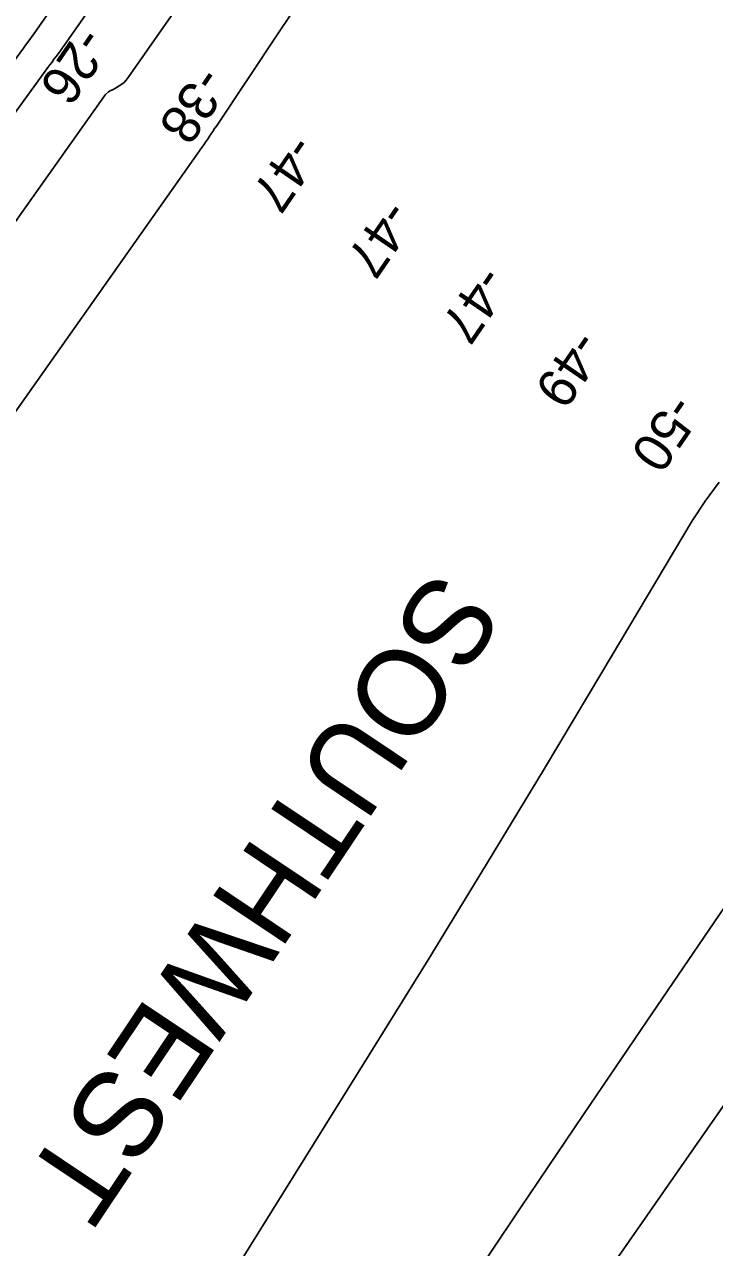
# Model space of a CAD drawing. Extents: x 3905714 to 3926767, y 183354 to 205755.
# Drawn here: x 3918432 to 3919029, y 195782 to 196842 of the extents above; entities that cross this region are included whole.
import ezdxf

# ---------------------------------------------------------------- set-up
doc = ezdxf.new("R2010")
doc.units = 0
for name, color, linetype in [('V-RIVR-IDEN', 7, 'Continuous'), ('V-RIVR-RANG', 7, 'Continuous'), ('V-TOPO-DPTH', 7, 'Continuous'), ('V-TOPO-MAJR', 7, 'Continuous'), ('V-TOPO-MINR', 7, 'Continuous')]:
    doc.layers.add(name, color=color, linetype=linetype)

msp = doc.modelspace()

# ---------------------------------------------------------------- linework, layer by layer
at = {"layer": 'V-TOPO-DPTH'}
for points in [[(3918705, 197165.5), (3918466.1, 196823.4), (3918464.4, 196821), (3918462.7, 196818.6), (3918460.9, 196816.2), (3918459.2, 196813.8), (3918457.4, 196811.5), (3918455.7, 196809.1), (3918453.9, 196806.7), (3918452.2, 196804.4), (3918329.1, 196634.8), (3918266.1, 196547.4), (3918203.5, 196459.8), (3918141.5, 196371.7), (3918079.9, 196283.4), (3917887.2, 196004.8)], [(3917887.2, 196004.8), (3918079.9, 196283.4), (3918141.5, 196371.7), (3918203.5, 196459.8), (3918266.1, 196547.4), (3918329.1, 196634.8), (3918452.2, 196804.4), (3918453.9, 196806.7), (3918455.7, 196809.1), (3918457.4, 196811.5), (3918459.2, 196813.8), (3918460.9, 196816.2), (3918462.7, 196818.6), (3918464.4, 196821), (3918466.1, 196823.4), (3918705, 197165.5)], [(3919775.7, 196926.7), (3919307.1, 196291.8), (3919298.3, 196279.8), (3919289.6, 196267.8), (3919281, 196255.7), (3919272.5, 196243.6), (3918899.1, 195707.1), (3918868.8, 195662.9), (3918838.7, 195618.6), (3918809.2, 195573.8), (3918779.9, 195528.9), (3918722.8, 195440), (3918722.4, 195439.3), (3918720, 195435.4), (3918719.6, 195434.8), (3918491.6, 195064.2), (3918443.1, 194986.6)], [(3919775.7, 196926.7), (3919307.1, 196291.8), (3919298.3, 196279.8), (3919289.6, 196267.8), (3919281, 196255.7), (3919272.5, 196243.6), (3918899.1, 195707.1), (3918868.8, 195662.9), (3918838.7, 195618.6), (3918809.2, 195573.8), (3918779.9, 195528.9), (3918722.8, 195440), (3918722.4, 195439.3), (3918720, 195435.4), (3918719.6, 195434.8), (3918491.6, 195064.2), (3918443.1, 194986.6)], [(3918605.6, 196916.1), (3918521.7, 196795.6), (3918520, 196793.5), (3918518.2, 196791.5), (3918516.1, 196789.9), (3918513.9, 196788.4), (3918510.6, 196786.5), (3918509.1, 196785.7), (3918506.1, 196784.1), (3918504.6, 196783.2), (3918502.1, 196781), (3918501, 196779.7), (3918443.8, 196698.8), (3918414.2, 196657)], [(3918605.6, 196916.1), (3918521.7, 196795.6), (3918520, 196793.5), (3918518.2, 196791.5), (3918516.1, 196789.9), (3918513.9, 196788.4), (3918510.6, 196786.5), (3918509.1, 196785.7), (3918506.1, 196784.1), (3918504.6, 196783.2), (3918502.1, 196781), (3918501, 196779.7), (3918443.8, 196698.8), (3918414.2, 196657)], [(3917510.1, 195173.4), (3917990.9, 195890.8), (3918002.4, 195907.8), (3918014, 195924.8), (3918025.7, 195941.7), (3918037.4, 195958.5), (3918081.9, 196021.7), (3918116, 196070), (3918150.1, 196118.4), (3918184.2, 196166.7), (3918218.3, 196215), (3918585.4, 196735.1), (3918587, 196737.4), (3918588.6, 196739.7), (3918590.2, 196742), (3918591.8, 196744.4), (3918593.3, 196746.7), (3918594.9, 196749), (3918596.4, 196751.4), (3918598, 196753.7), (3918651.7, 196834.5), (3918680.3, 196877.2)], [(3917510.1, 195173.4), (3917990.9, 195890.8), (3918002.4, 195907.8), (3918014, 195924.8), (3918025.7, 195941.7), (3918037.4, 195958.5), (3918081.9, 196021.7), (3918116, 196070), (3918150.1, 196118.4), (3918184.2, 196166.7), (3918218.3, 196215), (3918585.4, 196735.1), (3918587, 196737.4), (3918588.6, 196739.7), (3918590.2, 196742), (3918591.8, 196744.4), (3918593.3, 196746.7), (3918594.9, 196749), (3918596.4, 196751.4), (3918598, 196753.7), (3918651.7, 196834.5), (3918680.3, 196877.2)]]:
    msp.add_lwpolyline(points, dxfattribs=at)
at = {"layer": 'V-TOPO-MAJR'}
for points in [[(3918106.6, 194731.1), (3918360, 195084.2), (3918408.1, 195151.6), (3918455.9, 195219.3), (3918503.4, 195287.2), (3918550.7, 195355.3), (3918632, 195473.3), (3918638.4, 195482.5), (3918644.7, 195491.8), (3918650.9, 195501), (3918657.1, 195510.3), (3918752.8, 195654.4), (3918807, 195735.6), (3918861.3, 195816.8), (3918915.9, 195897.7), (3918970.7, 195978.5), (3919190.7, 196301.9), (3919198.8, 196313.5), (3919207, 196325.1), (3919215.4, 196336.6), (3919223.9, 196347.9), (3919557.5, 196785.3), (3919593.7, 196832.5), (3919630.1, 196879.6)], [(3919033.3, 196445.2), (3919021.1, 196428.8), (3919009.9, 196411.7), (3918931.8, 196280.5), (3918882.1, 196197.3), (3918831.9, 196114.3), (3918781.3, 196031.7), (3918730.3, 195949.2), (3918533.1, 195632.7), (3918518.8, 195610.4), (3918504.1, 195588.3), (3918488.7, 195566.6), (3918473, 195545.2), (3918361.3, 195397.3), (3918289.4, 195302), (3918217.6, 195206.8), (3918145.8, 195111.5), (3918074.1, 195016.2), (3917943.2, 194842)]]:
    msp.add_lwpolyline(points, dxfattribs=at)
at = {"layer": 'V-TOPO-MINR'}
for points in [[(3919012.7, 197653.7), (3919005, 197643.7), (3919003.2, 197641.3), (3919001.3, 197638.9), (3918998.6, 197635.2), (3918997.7, 197633.9), (3918931.5, 197538.2), (3918897.4, 197489.1), (3918863.4, 197440.1), (3918829.2, 197391), (3918795.1, 197342.1), (3918440.2, 196833.9), (3918438, 196830.7), (3918435.7, 196827.6), (3918434.5, 196826), (3918432.2, 196822.8), (3918431, 196821.2), (3918350.7, 196711.7), (3918309.5, 196655.3), (3918268.6, 196598.6), (3918228.1, 196541.7), (3918187.8, 196484.6), (3917826.4, 195925.9)], [(3918705, 197165.5), (3918466.1, 196823.4), (3918464.4, 196821), (3918462.7, 196818.6), (3918460.9, 196816.2), (3918459.2, 196813.8), (3918457.4, 196811.5), (3918455.7, 196809.1), (3918453.9, 196806.7), (3918452.2, 196804.4), (3918329.1, 196634.8), (3918266.1, 196547.4), (3918203.5, 196459.8), (3918141.5, 196371.7), (3918079.9, 196283.4), (3917887.2, 196004.8)], [(3918443.1, 194986.6), (3918491.6, 195064.2), (3918719.6, 195434.8), (3918720, 195435.4), (3918722.4, 195439.3), (3918722.8, 195440), (3918779.9, 195528.9), (3918809.2, 195573.8), (3918838.7, 195618.6), (3918868.8, 195662.9), (3918899.1, 195707.1), (3919272.5, 196243.6), (3919281, 196255.7), (3919289.6, 196267.8), (3919298.3, 196279.8), (3919307.1, 196291.8), (3919775.7, 196926.7)], [(3918605.6, 196916.1), (3918521.7, 196795.6), (3918520, 196793.5), (3918518.2, 196791.5), (3918516.1, 196789.9), (3918513.9, 196788.4), (3918510.6, 196786.5), (3918509.1, 196785.7), (3918506.1, 196784.1), (3918504.6, 196783.2), (3918502.1, 196781), (3918501, 196779.7), (3918443.8, 196698.8), (3918414.2, 196657)], [(3918680.3, 196877.2), (3918651.7, 196834.5), (3918598, 196753.7), (3918596.4, 196751.4), (3918594.9, 196749), (3918593.3, 196746.7), (3918591.8, 196744.4), (3918590.2, 196742), (3918588.6, 196739.7), (3918587, 196737.4), (3918585.4, 196735.1), (3918218.3, 196215), (3918184.2, 196166.7), (3918150.1, 196118.4), (3918116, 196070), (3918081.9, 196021.7), (3918037.4, 195958.5), (3918025.7, 195941.7), (3918014, 195924.8), (3918002.4, 195907.8), (3917990.9, 195890.8), (3917510.1, 195173.4)]]:
    msp.add_lwpolyline(points, dxfattribs=at)

# ---------------------------------------------------------------- texts
at = {"layer": 'V-RIVR-IDEN'}
msp.add_text('SOUTHWEST ', height=75, rotation=236.2017, dxfattribs=at).set_placement((3918786.1, 196372.2))
at = {"layer": 'V-RIVR-RANG'}
for s, rotation, p in [('-26', 235.4583, (3918480.6, 196841.5)), ('-38', 235.5967, (3918583.5, 196807.4)), ('-47', 235.5967, (3918663, 196748.4)), ('-47', 235.5967, (3918744.9, 196691.7)), ('-47', 235.5967, (3918826.9, 196634.8)), ('-49', 235.5967, (3918909, 196579)), ('-50', 235.5967, (3918992, 196523.4))]:
    msp.add_text(s, height=33.5, rotation=rotation, dxfattribs=at).set_placement(p)

doc.saveas('drawing.dxf')
